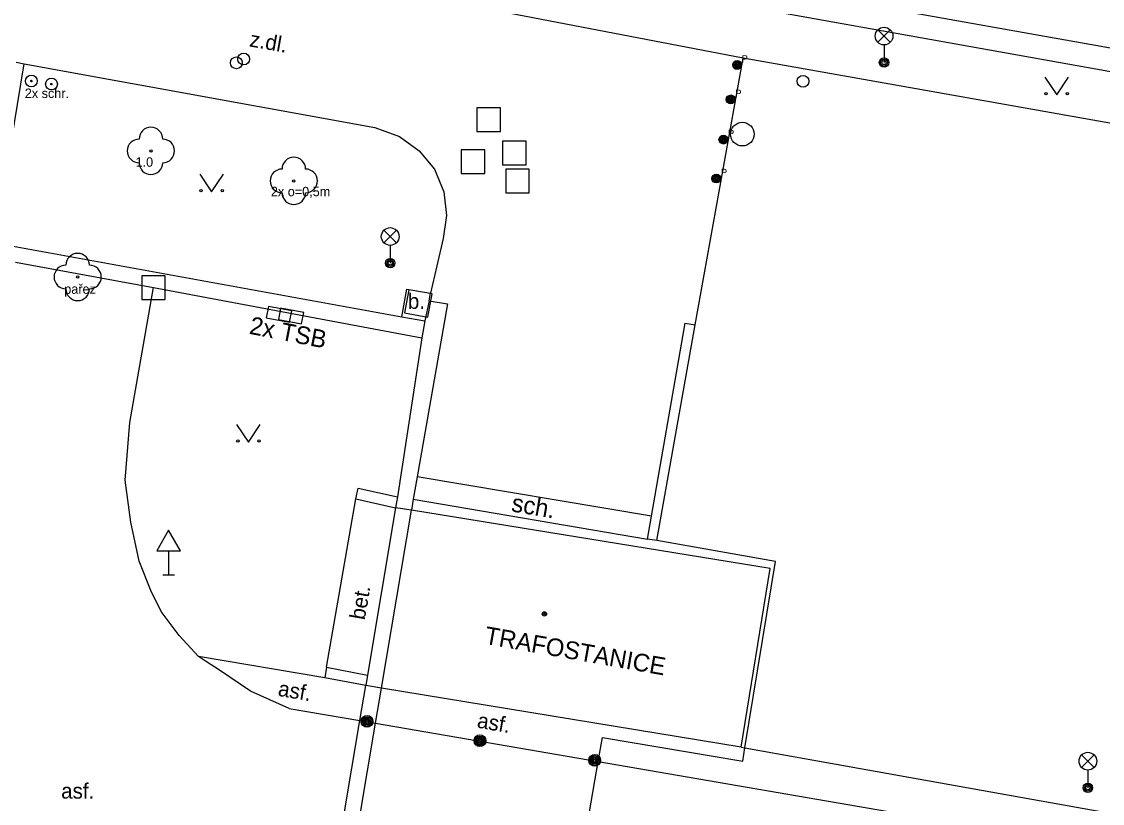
# Model space of a CAD drawing. Extents: x -596229 to -595156, y -1161237 to -1159376.
# Drawn here: x -595752.56 to -595706.8, y -1160163.25 to -1160130.14 of the extents above; entities that cross this region are included whole.
import ezdxf

# ---------------------------------------------------------------- set-up
doc = ezdxf.new("R2010")
doc.units = 0
for name, color, linetype in [('Level 22', 7, 'Continuous'), ('Level 24', 7, 'Continuous'), ('Level 25', 7, 'Continuous'), ('Level 26', 7, 'Continuous'), ('Level 27', 7, 'Continuous'), ('Level 28', 7, 'Continuous'), ('Level 33', 7, 'Continuous'), ('Level 34', 7, 'Continuous'), ('Level 36', 7, 'Continuous'), ('Level 39', 7, 'Continuous'), ('TM - budovy zdene_ betonove - VP', 7, 'Continuous'), ('TM - chodniky - VP', 7, 'Continuous'), ('TM - komunikace - NP', 7, 'Continuous'), ('TM - komunikace - VP', 7, 'Continuous'), ('TM - podezdivka plotu - VP', 7, 'Continuous'), ('TM - popis objektu', 7, 'Continuous'), ('TM - popis povrchu', 7, 'Continuous'), ('TM - popis zelene', 7, 'Continuous'), ('TM - poznamka', 7, 'Continuous'), ('TM - rozhrani ploch obecne - VP', 7, 'Continuous'), ('TM - zed operna - VP', 7, 'Continuous'), ('Vrstva 34', 7, 'Continuous')]:
    doc.layers.add(name, color=color, linetype=linetype)

msp = doc.modelspace()

# ---------------------------------------------------------------- linework, layer by layer
at = {"layer": 'Level 22'}
for centre in [(-595747.09, -1160135.62), (-595741.04, -1160136.89), (-595750.19, -1160140.96)]:
    msp.add_circle(centre, 0.05, dxfattribs=at)
for centre, start, end in [((-595747.09, -1160135.12), 0, 180), ((-595747.59, -1160135.62), 90, 270), ((-595746.59, -1160135.62), 270, 90), ((-595747.09, -1160136.12), 180, 0), ((-595741.04, -1160136.39), 0, 180), ((-595741.54, -1160136.89), 90, 270), ((-595740.54, -1160136.89), 270, 90), ((-595741.04, -1160137.39), 180, 0), ((-595750.19, -1160140.46), 0, 180), ((-595750.69, -1160140.96), 90, 270), ((-595749.69, -1160140.96), 270, 90), ((-595750.19, -1160141.46), 180, 0)]:
    msp.add_arc(centre, 0.5, start, end, dxfattribs=at)
at = {"layer": 'Level 24'}
for points in [[(-595742.204, -1160142.694), (-595741.222, -1160142.878), (-595741.129, -1160142.387), (-595742.112, -1160142.203)], [(-595741.694, -1160142.764), (-595740.712, -1160142.948), (-595740.619, -1160142.457), (-595741.602, -1160142.273)]]:
    msp.add_lwpolyline(points, close=True, dxfattribs=at)
at = {"layer": 'Level 25'}
for centre, radius in [((-595752.15, -1160132.66), 0.25), ((-595751.3, -1160132.79), 0.25), ((-595752.15, -1160132.66), 0.0303), ((-595751.3, -1160132.79), 0.0303), ((-595737.94, -1160159.78), 0.25), ((-595737.94, -1160159.78), 0.2), ((-595737.94, -1160159.78), 0.15), ((-595737.94, -1160159.78), 0.1), ((-595737.94, -1160159.78), 0.05), ((-595733.16, -1160160.6), 0.25), ((-595733.16, -1160160.6), 0.2), ((-595733.16, -1160160.6), 0.15), ((-595733.16, -1160160.6), 0.1), ((-595733.16, -1160160.6), 0.05), ((-595728.3, -1160161.43), 0.25), ((-595728.3, -1160161.43), 0.2), ((-595728.3, -1160161.43), 0.15), ((-595728.3, -1160161.43), 0.1), ((-595728.3, -1160161.43), 0.05)]:
    msp.add_circle(centre, radius, dxfattribs=at)
at = {"layer": 'Level 26'}
for points in [[(-595733.29, -1160134.8), (-595732.29, -1160134.8), (-595732.29, -1160133.8), (-595733.29, -1160133.8)], [(-595732.2, -1160136.21), (-595731.2, -1160136.21), (-595731.2, -1160135.21), (-595732.2, -1160135.21)], [(-595733.95, -1160136.58), (-595732.95, -1160136.58), (-595732.95, -1160135.58), (-595733.95, -1160135.58)], [(-595732.07, -1160137.4), (-595731.07, -1160137.4), (-595731.07, -1160136.4), (-595732.07, -1160136.4)], [(-595747.48, -1160141.91), (-595746.48, -1160141.91), (-595746.48, -1160140.91), (-595747.48, -1160140.91)], [(-595735.369, -1160142.662), (-595735.188, -1160141.679), (-595736.171, -1160141.498), (-595736.352, -1160142.481)]]:
    msp.add_lwpolyline(points, close=True, dxfattribs=at)
at = {"layer": 'Level 27'}
msp.add_circle((-595722.05, -1160134.91), 0.5, dxfattribs=at)
at = {"layer": 'Level 28'}
for centre in [(-595743.47, -1160131.89), (-595743.16, -1160131.73), (-595719.48, -1160132.67)]:
    msp.add_circle(centre, 0.25, dxfattribs=at)
at = {"layer": 'Level 33'}
for p, q in [((-595716.315, -1160131.02), (-595715.785, -1160130.49)), ((-595716.315, -1160130.49), (-595715.785, -1160131.02)), ((-595716.05, -1160131.13), (-595716.05, -1160131.88)), ((-595737.225, -1160139.51), (-595736.695, -1160138.98)), ((-595737.225, -1160138.98), (-595736.695, -1160139.51)), ((-595736.96, -1160139.62), (-595736.96, -1160140.37)), ((-595707.685, -1160161.73), (-595707.155, -1160161.2)), ((-595707.685, -1160161.2), (-595707.155, -1160161.73)), ((-595707.42, -1160161.84), (-595707.42, -1160162.59))]:
    msp.add_line(p, q, dxfattribs=at)
for centre, radius in [((-595716.05, -1160130.755), 0.375), ((-595716.05, -1160131.88), 0.2), ((-595716.05, -1160131.88), 0.145), ((-595716.05, -1160131.88), 0.0876), ((-595736.96, -1160139.245), 0.375), ((-595736.96, -1160140.37), 0.2), ((-595736.96, -1160140.37), 0.145), ((-595736.96, -1160140.37), 0.0876), ((-595707.42, -1160161.465), 0.375), ((-595707.42, -1160162.59), 0.2), ((-595707.42, -1160162.59), 0.145), ((-595707.42, -1160162.59), 0.0876)]:
    msp.add_circle(centre, radius, dxfattribs=at)
at = {"layer": 'Level 34'}
for p, q in [((-595746.34, -1160152.552), (-595746.34, -1160153.57)), ((-595746.59, -1160153.57), (-595746.09, -1160153.57))]:
    msp.add_line(p, q, dxfattribs=at)
msp.add_lwpolyline([(-595746.84, -1160152.552), (-595745.84, -1160152.552), (-595746.34, -1160151.686)], close=True, dxfattribs=at)
at = {"layer": 'Level 36'}
for points in [[(-595709.24, -1160132.5), (-595708.74, -1160133.25), (-595708.24, -1160132.5)], [(-595745.02, -1160136.61), (-595744.52, -1160137.36), (-595744.02, -1160136.61)], [(-595743.46, -1160147.2), (-595742.96, -1160147.95), (-595742.46, -1160147.2)]]:
    msp.add_lwpolyline(points, dxfattribs=at)
for centre in [(-595709.19, -1160133.2), (-595708.291, -1160133.2), (-595744.97, -1160137.31), (-595744.071, -1160137.31), (-595743.41, -1160147.9), (-595742.511, -1160147.9)]:
    msp.add_circle(centre, 0.05, dxfattribs=at)
at = {"layer": 'Level 39'}
for radius in [0.09, 0.0398]:
    msp.add_circle((-595730.43, -1160155.23), radius, dxfattribs=at)
at = {"layer": 'TM - budovy zdene_ betonove - VP'}
for points in [[(-595705.19, -1160131.5), (-595718.22, -1160129.17)], [(-595736.74, -1160150.73), (-595737.92, -1160157.82)], [(-595736.06, -1160150.84), (-595736.74, -1160150.73)], [(-595720.87, -1160153.31), (-595736.06, -1160150.84)], [(-595722.1, -1160160.87), (-595720.87, -1160153.31)], [(-595737.92, -1160157.82), (-595737.99, -1160158.26)], [(-595737.33, -1160158.37), (-595737.99, -1160158.26)], [(-595722.1, -1160160.87), (-595737.33, -1160158.37)]]:
    msp.add_lwpolyline(points, dxfattribs=at)
at = {"layer": 'TM - chodniky - VP'}
for points in [[(-595722.02, -1160131.69), (-595735.7, -1160129.05)], [(-595752.45, -1160131.93), (-595737.61, -1160134.63)], [(-595737.61, -1160134.63), (-595736.57, -1160135.01)], [(-595736.57, -1160135.01), (-595735.73, -1160135.62), (-595735.09, -1160136.39), (-595734.69, -1160137.35)], [(-595734.69, -1160137.35), (-595734.57, -1160138.35), (-595734.71, -1160139.33), (-595735.25, -1160141.64)], [(-595735.31, -1160141.97), (-595735.25, -1160141.64)], [(-595738.41, -1160150.36), (-595738.32, -1160149.9), (-595736.65, -1160150.27)], [(-595739.65, -1160157.48), (-595738.41, -1160150.36)], [(-595739.72, -1160157.93), (-595745.08, -1160157.03)], [(-595739.65, -1160157.48), (-595739.72, -1160157.93)], [(-595728.15, -1160161.48), (-595727.97, -1160160.46), (-595722.03, -1160161.46), (-595721.94, -1160160.9)], [(-595729.18, -1160167.46), (-595728.15, -1160161.48)]]:
    msp.add_lwpolyline(points, dxfattribs=at)
at = {"layer": 'TM - komunikace - NP'}
for points in [[(-595738.24, -1160159.74), (-595737.58, -1160159.85)], [(-595737.58, -1160159.85), (-595728.15, -1160161.48)]]:
    msp.add_lwpolyline(points, dxfattribs=at)
at = {"layer": 'TM - komunikace - VP'}
for points in [[(-595724.04, -1160142.99), (-595722.02, -1160131.69)], [(-595683.97, -1160138.44), (-595722.02, -1160131.69)], [(-595747.99, -1160147.12), (-595746.98, -1160141.41)], [(-595748.18, -1160149.57), (-595747.99, -1160147.12)], [(-595745.08, -1160157.03), (-595745.89, -1160156.14), (-595746.66, -1160155.13), (-595747.09, -1160154.24), (-595747.59, -1160153), (-595747.94, -1160151.34), (-595748.18, -1160149.57)], [(-595720.65, -1160153.01), (-595725.67, -1160152.12)], [(-595721.94, -1160160.9), (-595720.65, -1160153.01)], [(-595741.23, -1160159.23), (-595742.87, -1160158.5), (-595744.19, -1160157.61), (-595744.78, -1160157.23), (-595745.08, -1160157.03)], [(-595741.23, -1160159.23), (-595738.24, -1160159.74)], [(-595728.15, -1160161.48), (-595686.37, -1160168.68)]]:
    msp.add_lwpolyline(points, dxfattribs=at)
at = {"layer": 'TM - podezdivka plotu - VP'}
for points in [[(-595753.72, -1160139.51), (-595752.45, -1160131.93)], [(-595752.8, -1160131.86), (-595752.45, -1160131.93)], [(-595735.31, -1160141.97), (-595734.53, -1160142.1), (-595735.82, -1160149.42)], [(-595735.31, -1160141.97), (-595735.49, -1160142.82)], [(-595735.49, -1160142.82), (-595735.62, -1160143.54)], [(-595725.9, -1160151.09), (-595724.47, -1160142.92), (-595724.04, -1160142.99)], [(-595725.67, -1160152.12), (-595724.04, -1160142.99)], [(-595735.62, -1160143.54), (-595736.65, -1160150.27)], [(-595735.82, -1160149.42), (-595735.98, -1160150.37)], [(-595736.65, -1160150.27), (-595736.74, -1160150.73)], [(-595735.98, -1160150.37), (-595736.06, -1160150.84)], [(-595737.33, -1160158.37), (-595736.06, -1160150.84)], [(-595726.07, -1160152.06), (-595725.9, -1160151.09)], [(-595725.67, -1160152.12), (-595726.07, -1160152.06)], [(-595738.24, -1160159.74), (-595737.99, -1160158.26)], [(-595737.58, -1160159.85), (-595737.33, -1160158.37)], [(-595739.24, -1160165.72), (-595738.24, -1160159.74)], [(-595738.59, -1160165.83), (-595737.58, -1160159.85)]]:
    msp.add_lwpolyline(points, dxfattribs=at)
at = {"layer": 'TM - rozhrani ploch obecne - VP'}
for points in [[(-595705.27, -1160132.01), (-595705.35, -1160132.47), (-595730.3, -1160128), (-595730.23, -1160127.58)], [(-595753.72, -1160139.51), (-595736.47, -1160142.64)], [(-595736.47, -1160142.64), (-595736.25, -1160141.48), (-595735.25, -1160141.64)], [(-595736.47, -1160142.64), (-595735.49, -1160142.82)], [(-595725.9, -1160151.09), (-595735.82, -1160149.42)], [(-595738.41, -1160150.36), (-595736.74, -1160150.73)], [(-595735.98, -1160150.37), (-595726.07, -1160152.06)], [(-595739.65, -1160157.48), (-595737.92, -1160157.82)], [(-595737.99, -1160158.26), (-595739.72, -1160157.93)]]:
    msp.add_lwpolyline(points, dxfattribs=at)
at = {"layer": 'TM - zed operna - VP'}
for points in [[(-595752.82, -1160140.33), (-595746.98, -1160141.41)], [(-595746.98, -1160141.41), (-595735.62, -1160143.54)], [(-595721.94, -1160160.9), (-595684.7, -1160167.56), (-595677.81, -1160163.64), (-595673.87, -1160154.08)], [(-595722.1, -1160160.87), (-595721.94, -1160160.9)]]:
    msp.add_lwpolyline(points, dxfattribs=at)
at = {"layer": 'Vrstva 34'}
for centre, radius in [((-595722.27, -1160131.98), 0.188), ((-595722.27, -1160131.98), 0.15), ((-595722.27, -1160131.98), 0.113), ((-595722.27, -1160131.98), 0.075), ((-595722.27, -1160131.98), 0.0375), ((-595722.54, -1160133.44), 0.188), ((-595722.54, -1160133.44), 0.15), ((-595722.54, -1160133.44), 0.113), ((-595722.54, -1160133.44), 0.075), ((-595722.54, -1160133.44), 0.0375), ((-595722.85, -1160135.14), 0.188), ((-595722.85, -1160135.14), 0.15), ((-595722.85, -1160135.14), 0.113), ((-595722.85, -1160135.14), 0.075), ((-595722.85, -1160135.14), 0.0375), ((-595723.15, -1160136.79), 0.188), ((-595723.15, -1160136.79), 0.15), ((-595723.15, -1160136.79), 0.113), ((-595723.15, -1160136.79), 0.075), ((-595723.15, -1160136.79), 0.0375)]:
    msp.add_circle(centre, radius, dxfattribs=at)

# ---------------------------------------------------------------- texts
at = {"layer": 'TM - popis objektu'}
for s, rotation, p in [('2x TSB', 349, (-595742.96, -1160143.36)), ('TRAFOSTANICE', 350, (-595733, -1160156.49))]:
    msp.add_text(s, height=0.75, rotation=rotation, dxfattribs=at).set_placement(p)
at = {"layer": 'TM - popis povrchu'}
for s, rotation, p in [('z.dl.', 350, (-595742.95, -1160131.19)), ('bet.', 80.1206, (-595738.04, -1160155.51)), ('asf.', 350.2263, (-595741.74, -1160158.69)), ('asf.', 350.2263, (-595733.31, -1160160.04))]:
    msp.add_text(s, height=0.65, rotation=rotation, dxfattribs=at).set_placement(p)
for s, p in [('b.', (-595736.21, -1160142.31)), ('asf.', (-595750.89, -1160163.05))]:
    msp.add_text(s, height=0.65, dxfattribs=at).set_placement(p)
at = {"layer": 'TM - popis zelene'}
for s, p in [('1.0', (-595747.74, -1160136.29)), ('2x o=0,5m', (-595742.01, -1160137.54)), ('pařez', (-595750.76, -1160141.67))]:
    msp.add_text(s, height=0.4, dxfattribs=at).set_placement(p)
at = {"layer": 'TM - poznamka'}
msp.add_text('2x schr.', height=0.4, dxfattribs=at).set_placement((-595752.43, -1160133.38))
msp.add_text('sch.', height=0.75, rotation=350.3222, dxfattribs=at).set_placement((-595731.86, -1160150.88))
at = {"layer": 'Vrstva 34'}
for p in [(-595722.082, -1160131.867), (-595722.352, -1160133.327), (-595722.662, -1160135.027), (-595722.962, -1160136.677)]:
    msp.add_text('P', height=0.3, dxfattribs=at).set_placement(p)

doc.saveas('drawing.dxf')
